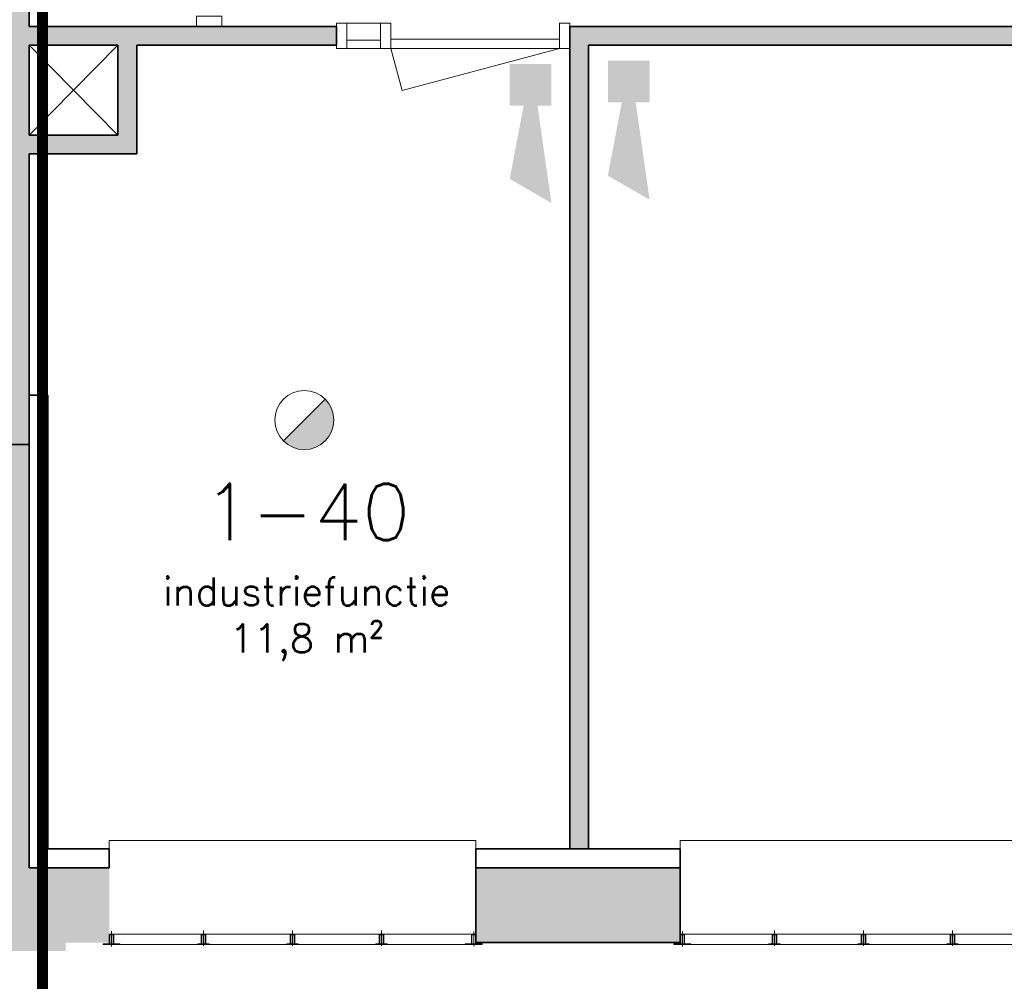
# Model space of a CAD drawing. Header units: millimetres. Extents: x -13022 to 1371524, y -38729 to 632593.
# Tile 281 of 381: x 651639 to 656899, y 572176 to 577311. Entities that reach past the tile are written whole.
import ezdxf

# ---------------------------------------------------------------- set-up
doc = ezdxf.new("R2010")
doc.units = ezdxf.units.MM
doc.header["$LTSCALE"] = 35
doc.linetypes.add('AI9-LType1', pattern=[1.69333, 0.846665, -0.846665])
for name, color, linetype, lineweight in [('A LIJN 1', 1, 'Continuous', 20), ('A LIJN 2', 2, 'Continuous', 35), ('A LIJN 5', 5, 'Continuous', 13), ('A LIJN 9', 252, 'Continuous', 18), ('Al65----_beveiliging-inst', 92, 'Continuous', 9), ('B95 tekst', 7, 'Continuous', 25), ('brandveiligheid voorzieningen', 10, 'Continuous', 9)]:
    doc.layers.add(name, color=color, linetype=linetype, lineweight=lineweight)
doc.styles.add('Algemeen', font='simplex.shx', dxfattribs={"height": 2.5})

# ---------------------------------------------------------------- blocks, each defined once
blk = doc.blocks.new('Brandmelder')
at = {"layer": 'brandveiligheid voorzieningen'}
blk.add_hatch(color=256, dxfattribs=at).paths.add_polyline_path([(76.61761215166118, -89.8017357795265, 0.198912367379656), (75.84758572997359, -87.94272754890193), (72.12956926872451, -91.66074401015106, 0.6681786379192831)])
blk.add_line((72.12956926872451, -91.66074401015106), (75.84758572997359, -87.94272754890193), dxfattribs=at)
blk.add_circle((73.98857749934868, -89.8017357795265), 2.629034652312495, dxfattribs=at)
blk = doc.blocks.new('Signaalgever (akoestisch)')
at = {"layer": 'Al65----_beveiliging-inst', "color": 10, "linetype": 'Continuous'}
for points in [[(3.712956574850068, 0), (3.712956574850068, 3.712956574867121), (0, 0), (0, 3.712956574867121)], [(10.23284543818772, 0), (12.37652191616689, 3.712956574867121), (3.712956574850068, 1.237652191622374), (3.712956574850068, 2.475304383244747)]]:
    blk.add_solid(points, dxfattribs=at)

msp = doc.modelspace()

# ---------------------------------------------------------------- hatches: boundary and pattern name
at = {"layer": 'A LIJN 2'}
msp.add_hatch(color=256, dxfattribs=at).paths.add_polyline_path([(651219.1393017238, 572337.8618279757), (651884.1401886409, 572337.8618279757), (651884.1401886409, 572382.8619036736), (652117.1418976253, 572382.8619036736), (652117.1418976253, 572782.8619000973), (651689.138739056, 572782.863808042), (651689.138739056, 575042.7346441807), (651689.1392826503, 575042.7346441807), (651689.1392826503, 575042.7348825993), (651219.1393017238, 575042.7329746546), (651219.1393017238, 575042.7329746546), (651219.1388725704, 575042.7329746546), (651219.1388725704, 575042.7329746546), (651219.1393017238, 575042.7329746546), (651219.1393017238, 575042.7324984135), (651369.1368603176, 575042.7324984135), (651369.1368603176, 574477.8611997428), (651219.1393017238, 574477.8611997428)])
at = {"layer": 'A LIJN 9', "ltscale": 0.1}
h = msp.add_hatch(color=256, dxfattribs=at)
h.dxf.hatch_style = 1
h.paths.add_polyline_path([(651689.1388630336, 581837.8618840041), (648638.6829113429, 581837.8599766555), (648638.6829113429, 581607.8604397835), (651309.1388725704, 581607.8623471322), (651309.1389011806, 575042.5751421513), (651539.1389202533, 575042.671827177), (651539.1388630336, 581607.8623471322), (651589.1388725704, 581607.8623471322), (651589.1388725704, 575042.6928456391), (651689.1388630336, 575042.7348825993), (651689.1388630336, 575306.862131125), (651689.1388630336, 576594.8619703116), (652264.1388058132, 576594.8619703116), (652264.1388058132, 577174.8618815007), (653332.1246742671, 577174.8618815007), (653332.1246742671, 577274.8617837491), (651689.1388630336, 577274.8617837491), (651689.1388630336, 581607.8623471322)])
h.paths.add_polyline_path([(651689.1388630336, 577174.8618815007), (652164.1387772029, 577174.8618815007), (652164.1387772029, 576694.861873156), (651689.1388630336, 576694.861873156)], flags=16)
h = msp.add_hatch(color=256, dxfattribs=at)
h.dxf.hatch_style = 1
h.paths.add_polyline_path([(659324.1248821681, 577274.8617837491), (654577.1388363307, 577274.8617837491), (654577.1388363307, 577174.8618815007), (654577.1388363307, 572882.862100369), (654677.1387409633, 572882.862100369), (654677.1387409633, 577174.8618815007), (659324.1248821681, 577174.8618815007)])
h = msp.add_hatch(color=256, dxfattribs=at)
h.dxf.hatch_style = 1
h.paths.add_polyline_path([(655167.137787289, 572782.8620789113), (654076.1417793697, 572782.8620789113), (654076.1417793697, 572382.8620818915), (655167.137787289, 572382.8620818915)])
h.paths.add_polyline_path([(658217.1407722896, 572782.8620789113), (657126.1445259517, 572782.8620789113), (657126.1445259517, 572382.8620818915), (658217.1407722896, 572382.8620818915)])

# ---------------------------------------------------------------- linework, layer by layer
at = {"layer": 'A LIJN 1', "linetype": 'Continuous'}
for p, q in [((652164.1388439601, 576694.861873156), (651689.1388630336, 577174.8618815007)), ((652164.1388439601, 577174.8618815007), (651689.1388630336, 576694.861873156))]:
    msp.add_line(p, q, dxfattribs=at)
at = {"layer": 'A LIJN 2'}
for p, q in [((651689.1388630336, 577274.8617837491), (651689.1388630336, 581607.8623471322)), ((651689.1388630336, 577274.8617837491), (653332.1246742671, 577274.8617837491)), ((653332.1246742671, 577274.8617837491), (653332.1246742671, 577174.8618815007)), ((654577.1388363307, 577274.8617837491), (659324.1248821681, 577274.8617837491)), ((654577.1388363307, 577274.8617837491), (654577.1388363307, 577174.8618815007)), ((651689.1388630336, 577174.8618815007), (652164.1387772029, 577174.8618815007)), ((651689.1388630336, 576694.861873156), (651689.1388630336, 577174.8618815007)), ((652164.1387772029, 577174.8618815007), (652164.1387772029, 576694.861873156)), ((652264.1388058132, 577174.8618815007), (653332.1246742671, 577174.8618815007)), ((652264.1388058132, 577174.8618815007), (652264.1388058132, 576594.8619703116)), ((654577.1388363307, 577174.8618815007), (654577.1388363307, 572882.862100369)), ((654677.1387409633, 577174.8618815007), (654677.1387409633, 572882.862100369)), ((654677.1387409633, 577174.8618815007), (659324.1248821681, 577174.8618815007)), ((652164.1387772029, 576694.861873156), (651689.1388630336, 576694.861873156)), ((651689.1388630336, 575042.7348825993), (651689.1388630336, 576594.8619703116)), ((652264.1388058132, 576594.8619703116), (651689.1388630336, 576594.8619703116)), ((651689.1388630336, 575306.862131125), (651689.1388630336, 572782.8640762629)), ((651789.1388534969, 575306.862131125), (651689.1388630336, 575306.862131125)), ((651789.1388534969, 575306.862131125), (651789.1388534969, 572882.8640679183)), ((651789.1388534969, 572882.8640679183), (652117.1418308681, 572882.8640679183)), ((652117.1418308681, 572882.8640679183), (652117.1418308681, 572782.8640762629)), ((654076.1417793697, 572882.862100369), (655167.137787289, 572882.862100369)), ((654076.1417793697, 572782.8620789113), (654076.1417793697, 572882.862100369)), ((655167.137787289, 572782.8620789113), (655167.137787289, 572882.862100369)), ((651689.1388630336, 572782.8640762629), (652117.1418308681, 572782.8640762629)), ((654076.1417793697, 572782.8620789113), (655167.137787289, 572782.8620789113)), ((654076.1417793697, 572382.8620818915), (654076.1417793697, 572782.8620789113)), ((655167.137787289, 572382.8620818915), (655167.137787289, 572782.8620789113)), ((654076.1417793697, 572382.8620818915), (655167.137787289, 572382.8620818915))]:
    msp.add_line(p, q, dxfattribs=at)
at = {"layer": 'A LIJN 2', "ltscale": 0.1}
msp.add_line((651309.1389011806, 575042.5751421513), (651689.1388630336, 575042.7348825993), dxfattribs=at)
at = {"layer": 'A LIJN 5', "linetype": 'Continuous'}
for p, q in [((653387.1287941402, 577292.3593232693), (653567.1329140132, 577292.3593232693)), ((653567.1329140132, 577202.3625103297), (653387.1287941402, 577202.3625103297)), ((654522.1347164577, 577207.3640552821), (653622.1332096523, 577207.3640552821)), ((653387.1287941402, 577157.3643419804), (653567.1329140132, 577157.3648188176)), ((653622.1332096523, 577157.3724482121), (653682.4206852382, 576932.3630122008)), ((653622.1332096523, 577157.3648188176), (654522.1347164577, 577157.3648188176)), ((653682.4206852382, 576932.3630122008), (654522.1347164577, 577157.3648188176)), ((654076.1417793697, 572927.8620568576), (652117.1418308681, 572927.8620568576)), ((652117.1418308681, 572782.8620789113), (652117.1418308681, 572927.8620568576)), ((654076.1417793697, 572882.862100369), (654076.1417793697, 572927.8620568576)), ((655167.1447014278, 572882.862100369), (655167.1447014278, 572927.8620568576)), ((655167.1447014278, 572927.8620568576), (657126.1430954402, 572927.8620568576)), ((652129.142935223, 572444.7477356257), (652129.142935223, 572362.4055895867)), ((652621.1397480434, 572365.4363665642), (652621.1397480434, 572447.3054901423)), ((653096.6417526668, 572365.4363665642), (653096.6417526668, 572447.3054901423)), ((653572.1437477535, 572365.4363665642), (653572.1437477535, 572447.3054901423)), ((655179.1464447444, 572444.7477356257), (655179.1464447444, 572362.4055895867)), ((655671.1432003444, 572365.4363665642), (655671.1432003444, 572447.3054901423)), ((656146.6452049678, 572365.4363665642), (656146.6452049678, 572447.3054901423)), ((656622.1467422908, 572365.4363665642), (656622.1467422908, 572447.3054901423)), ((652141.1439632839, 572427.8619787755), (652609.1387104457, 572427.8619787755)), ((652633.140785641, 572427.8619787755), (653084.6407055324, 572427.8619787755)), ((653108.6427807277, 572427.8619787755), (653560.1427101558, 572427.8619787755)), ((653584.1447853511, 572427.8619787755), (654052.1394657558, 572427.8619787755)), ((653584.1447853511, 572427.8619787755), (654052.1394657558, 572427.8619787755)), ((654064.1405033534, 572443.1264892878), (654064.1405033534, 572364.6467242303)), ((654064.1405033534, 572443.1264892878), (654064.1405033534, 572364.6467242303)), ((655191.1474918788, 572427.8619787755), (655659.1497921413, 572427.8619787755)), ((655683.1442474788, 572427.8619787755), (656134.6441769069, 572427.8619787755)), ((656158.6462425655, 572427.8619787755), (656610.1456951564, 572427.8619787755)), ((656634.1477703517, 572427.8619787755), (657102.1424507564, 572427.8619787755)), ((652174.1410946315, 572372.8616747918), (652591.1409687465, 572372.8616747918)), ((653066.6429733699, 572372.8616747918), (652651.1385273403, 572372.8616747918)), ((653542.137339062, 572372.8616747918), (653126.6405319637, 572372.8616747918)), ((654019.1423344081, 572372.8616747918), (653602.1425270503, 572372.8616747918)), ((654019.1423344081, 572372.8616747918), (653602.1425270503, 572372.8616747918)), ((655224.1446232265, 572372.8616747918), (655641.1444210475, 572372.8616747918)), ((656116.646425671, 572372.8616747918), (655701.1496185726, 572372.8616747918)), ((656592.147962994, 572372.8616747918), (656176.6435074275, 572372.8616747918)), ((657069.1453194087, 572372.8616747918), (656652.145512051, 572372.8616747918))]:
    msp.add_line(p, q, dxfattribs=at)
for points in [[(652718.142607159, 577329.8654255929), (652718.142607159, 577274.8613069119), (652583.148100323, 577274.8613069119), (652583.148100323, 577329.8654255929)], [(653332.1246742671, 577292.3593232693), (653387.1287941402, 577292.3593232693), (653387.1287941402, 577157.3648188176), (653332.1246742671, 577157.3648188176)], [(653567.1329140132, 577292.3593232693), (653622.1370243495, 577292.3593232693), (653622.1370243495, 577157.3648188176), (653567.1329140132, 577157.3648188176)], [(654522.138531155, 577292.3593232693), (654577.1388363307, 577292.3593232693), (654577.1388363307, 577157.3648188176), (654522.138531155, 577157.3648188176)], [(652120.1402496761, 572375.8619341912), (652138.1379818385, 572375.8619341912), (652138.1379818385, 572424.8617193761), (652120.1402496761, 572424.8617193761)], [(652612.144691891, 572375.8619341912), (652630.1424335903, 572375.8619341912), (652630.1424335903, 572424.8617193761), (652612.144691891, 572424.8617193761)], [(653087.6390575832, 572375.8619341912), (653105.6444286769, 572375.8619341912), (653105.6444286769, 572424.8617193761), (653087.6390575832, 572424.8617193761)], [(653563.1410622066, 572375.8619341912), (653581.1388134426, 572375.8619341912), (653581.1388134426, 572424.8617193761), (653563.1410622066, 572424.8617193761)], [(655662.1481441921, 572375.8619341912), (655680.145895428, 572375.8619341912), (655680.145895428, 572424.8617193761), (655662.1481441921, 572424.8617193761)], [(656137.6501583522, 572375.8619341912), (656155.6478905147, 572375.8619341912), (656155.6478905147, 572424.8617193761), (656137.6501583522, 572424.8617193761)], [(656613.1440472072, 572375.8619341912), (656631.149418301, 572375.8619341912), (656631.149418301, 572424.8617193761), (656613.1440472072, 572424.8617193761)]]:
    msp.add_3dface(points, dxfattribs=at)
for points, invisible_edges in [([(652120.1402496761, 572424.8617193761), (652117.1418976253, 572427.8619787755), (652117.1418976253, 572375.8619341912)], 13), ([(652141.1439632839, 572427.8619787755), (652117.1418976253, 572427.8619787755), (652138.1379818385, 572424.8617193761)], 14), ([(652120.1402496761, 572424.8617193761), (652138.1379818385, 572424.8617193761), (652117.1418976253, 572427.8619787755)], 14), ([(652120.1402496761, 572424.8617193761), (652117.1418976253, 572375.8619341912), (652120.1402496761, 572375.8619341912)], 3), ([(652141.1439632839, 572375.8619341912), (652141.1439632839, 572427.8619787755), (652138.1379818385, 572424.8617193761)], 14), ([(652138.1379818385, 572424.8617193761), (652138.1379818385, 572375.8619341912), (652141.1439632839, 572375.8619341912)], 14), ([(652633.140785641, 572427.8619787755), (652609.1387104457, 572427.8619787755), (652612.144691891, 572424.8617193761)], 14), ([(652609.1387104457, 572427.8619787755), (652609.1387104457, 572375.8619341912), (652612.144691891, 572424.8617193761)], 14), ([(652612.144691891, 572375.8619341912), (652612.144691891, 572424.8617193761), (652609.1387104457, 572375.8619341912)], 14), ([(652630.1424335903, 572424.8617193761), (652633.140785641, 572427.8619787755), (652612.144691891, 572424.8617193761)], 3), ([(652633.140785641, 572375.8619341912), (652633.140785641, 572427.8619787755), (652630.1424335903, 572424.8617193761)], 14), ([(652633.140785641, 572375.8619341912), (652630.1424335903, 572424.8617193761), (652630.1424335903, 572375.8619341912)], 13), ([(653108.6427807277, 572427.8619787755), (653084.6407055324, 572427.8619787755), (653087.6390575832, 572424.8617193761)], 14), ([(653084.6407055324, 572427.8619787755), (653084.6407055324, 572375.8619341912), (653087.6390575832, 572424.8617193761)], 14), ([(653084.6407055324, 572375.8619341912), (653087.6390575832, 572375.8619341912), (653087.6390575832, 572424.8617193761)], 13), ([(653105.6444286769, 572424.8617193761), (653108.6427807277, 572427.8619787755), (653087.6390575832, 572424.8617193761)], 3), ([(653108.6427807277, 572375.8619341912), (653108.6427807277, 572427.8619787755), (653105.6444286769, 572424.8617193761)], 14), ([(653108.6427807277, 572375.8619341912), (653105.6444286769, 572424.8617193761), (653105.6444286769, 572375.8619341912)], 13), ([(653563.1410622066, 572424.8617193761), (653581.1388134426, 572424.8617193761), (653560.1427101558, 572427.8619787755)], 14), ([(653560.1427101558, 572427.8619787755), (653560.1427101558, 572375.8619341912), (653563.1410622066, 572424.8617193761)], 14), ([(653584.1447853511, 572427.8619787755), (653560.1427101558, 572427.8619787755), (653581.1388134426, 572424.8617193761)], 14), ([(653560.1427101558, 572375.8619341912), (653563.1410622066, 572375.8619341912), (653563.1410622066, 572424.8617193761)], 13), ([(653584.1447853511, 572375.8619341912), (653584.1447853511, 572427.8619787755), (653581.1388134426, 572424.8617193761)], 14), ([(653584.1447853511, 572375.8619341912), (653581.1388134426, 572424.8617193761), (653581.1388134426, 572375.8619341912)], 13), ([(654052.1394657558, 572427.8619787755), (654052.1394657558, 572375.8619341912), (654055.1378178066, 572424.8617193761)], 14), ([(654076.1415409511, 572427.8619787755), (654052.1394657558, 572427.8619787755), (654055.1378178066, 572424.8617193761)], 14), ([(654076.1415409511, 572427.8619787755), (654052.1394657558, 572427.8619787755), (654073.1431889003, 572424.8617193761)], 14), ([(654055.1378178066, 572424.8617193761), (654073.1431889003, 572424.8617193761), (654052.1394657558, 572427.8619787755)], 14), ([(654052.1394657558, 572427.8619787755), (654052.1394657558, 572375.8619341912), (654055.1378178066, 572424.8617193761)], 14), ([(654052.1394657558, 572375.8619341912), (654055.1378178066, 572375.8619341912), (654055.1378178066, 572424.8617193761)], 13), ([(654052.1394657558, 572375.8619341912), (654055.1378178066, 572375.8619341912), (654055.1378178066, 572424.8617193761)], 13), ([(654073.1431889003, 572424.8617193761), (654076.1415409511, 572427.8619787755), (654055.1378178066, 572424.8617193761)], 3), ([(654073.1431889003, 572424.8617193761), (654076.1415409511, 572375.8619341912), (654076.1415409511, 572427.8619787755)], 13), ([(654076.1415409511, 572375.8619341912), (654076.1415409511, 572427.8619787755), (654073.1431889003, 572424.8617193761)], 14), ([(654073.1431889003, 572424.8617193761), (654073.1431889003, 572375.8619341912), (654076.1415409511, 572375.8619341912)], 14), ([(654076.1415409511, 572375.8619341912), (654073.1431889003, 572424.8617193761), (654073.1431889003, 572375.8619341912)], 13), ([(655167.1454166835, 572427.8619787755), (655167.1454166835, 572375.8619341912), (655170.1437687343, 572424.8617193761)], 14), ([(655191.1474918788, 572427.8619787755), (655167.1454166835, 572427.8619787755), (655170.1437687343, 572424.8617193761)], 14), ([(655167.1454166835, 572375.8619341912), (655170.1437687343, 572375.8619341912), (655170.1437687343, 572424.8617193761)], 13), ([(655170.1437687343, 572424.8617193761), (655188.149139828, 572424.8617193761), (655191.1474918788, 572427.8619787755)], 14), ([(655191.1474918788, 572375.8619341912), (655191.1474918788, 572427.8619787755), (655188.149139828, 572424.8617193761)], 14), ([(655191.1474918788, 572375.8619341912), (655188.149139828, 572424.8617193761), (655188.149139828, 572375.8619341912)], 13), ([(655683.1442474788, 572427.8619787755), (655659.1497921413, 572427.8619787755), (655662.1481441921, 572424.8617193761)], 14), ([(655659.1497921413, 572427.8619787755), (655659.1497921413, 572375.8619341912), (655662.1481441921, 572424.8617193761)], 14), ([(655659.1497921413, 572375.8619341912), (655662.1481441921, 572375.8619341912), (655662.1481441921, 572424.8617193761)], 13), ([(655680.145895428, 572424.8617193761), (655683.1442474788, 572427.8619787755), (655662.1481441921, 572424.8617193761)], 3), ([(655683.1442474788, 572375.8619341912), (655683.1442474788, 572427.8619787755), (655680.145895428, 572424.8617193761)], 14), ([(655683.1442474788, 572375.8619341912), (655680.145895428, 572424.8617193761), (655680.145895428, 572375.8619341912)], 13), ([(656134.6441769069, 572427.8619787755), (656134.6441769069, 572375.8619341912), (656137.6501583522, 572424.8617193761)], 14), ([(656158.6462425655, 572427.8619787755), (656134.6441769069, 572427.8619787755), (656137.6501583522, 572424.8617193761)], 14), ([(656137.6501583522, 572375.8619341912), (656137.6501583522, 572424.8617193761), (656134.6441769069, 572375.8619341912)], 14), ([(656158.6462425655, 572427.8619787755), (656137.6501583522, 572424.8617193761), (656155.6478905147, 572424.8617193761)], 13), ([(656158.6462425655, 572375.8619341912), (656158.6462425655, 572427.8619787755), (656155.6478905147, 572424.8617193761)], 14), ([(656155.6478905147, 572424.8617193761), (656155.6478905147, 572375.8619341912), (656158.6462425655, 572375.8619341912)], 14), ([(656613.1440472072, 572424.8617193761), (656610.1456951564, 572427.8619787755), (656610.1456951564, 572375.8619341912)], 13), ([(656613.1440472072, 572424.8617193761), (656634.1477703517, 572427.8619787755), (656610.1456951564, 572427.8619787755)], 13), ([(656613.1440472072, 572424.8617193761), (656610.1456951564, 572375.8619341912), (656613.1440472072, 572375.8619341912)], 3), ([(656631.149418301, 572424.8617193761), (656634.1477703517, 572427.8619787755), (656613.1440472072, 572424.8617193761)], 3), ([(656631.149418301, 572424.8617193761), (656634.1477703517, 572375.8619341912), (656634.1477703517, 572427.8619787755)], 13), ([(656631.149418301, 572424.8617193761), (656631.149418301, 572375.8619341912), (656634.1477703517, 572375.8619341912)], 14), ([(652084.1447662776, 572372.8616747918), (652174.1410946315, 572372.8616747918), (652138.1379818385, 572375.8619341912)], 14), ([(652084.1447662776, 572372.8616747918), (652138.1379818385, 572375.8619341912), (652120.1402496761, 572375.8619341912)], 13), ([(652084.1447662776, 572372.8616747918), (652117.1418976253, 572375.8619341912), (652084.1447662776, 572375.8619341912)], 1), ([(652174.1410946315, 572372.8616747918), (652174.1410946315, 572375.8619341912), (652141.1439632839, 572375.8619341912)], 12), ([(652609.1387104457, 572375.8619341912), (652591.1409687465, 572375.8619341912), (652591.1409687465, 572372.8616747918)], 12), ([(652651.1385273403, 572372.8616747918), (652612.144691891, 572375.8619341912), (652591.1409687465, 572372.8616747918)], 3), ([(652651.1385273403, 572372.8616747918), (652630.1424335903, 572375.8619341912), (652612.144691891, 572375.8619341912)], 13), ([(652651.1385273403, 572372.8616747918), (652651.1385273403, 572375.8619341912), (652633.140785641, 572375.8619341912)], 12), ([(653084.6407055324, 572375.8619341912), (653066.6429733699, 572375.8619341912), (653066.6429733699, 572372.8616747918)], 12), ([(653087.6390575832, 572375.8619341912), (653066.6429733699, 572372.8616747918), (653105.6444286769, 572375.8619341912)], 3), ([(653126.6405319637, 572372.8616747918), (653105.6444286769, 572375.8619341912), (653066.6429733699, 572372.8616747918)], 3), ([(653108.6427807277, 572375.8619341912), (653126.6405319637, 572372.8616747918), (653126.6405319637, 572375.8619341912)], 1), ([(653560.1427101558, 572375.8619341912), (653542.137339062, 572375.8619341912), (653542.137339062, 572372.8616747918)], 12), ([(653542.137339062, 572372.8616747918), (653602.1425270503, 572372.8616747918), (653563.1410622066, 572375.8619341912)], 14), ([(653602.1425270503, 572372.8616747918), (653581.1388134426, 572375.8619341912), (653563.1410622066, 572375.8619341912)], 13), ([(653602.1425270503, 572375.8619341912), (653584.1447853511, 572375.8619341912), (653602.1425270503, 572372.8616747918)], 2), ([(654055.1378178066, 572375.8619341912), (654019.1423344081, 572372.8616747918), (654073.1431889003, 572375.8619341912)], 3), ([(654019.1423344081, 572372.8616747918), (654109.1386722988, 572372.8616747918), (654073.1431889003, 572375.8619341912)], 14), ([(654052.1394657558, 572375.8619341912), (654019.1423344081, 572375.8619341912), (654019.1423344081, 572372.8616747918)], 12), ([(654019.1423344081, 572372.8616747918), (654052.1394657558, 572375.8619341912), (654019.1423344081, 572375.8619341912)], 1), ([(654019.1423344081, 572372.8616747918), (654109.1386722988, 572372.8616747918), (654055.1378178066, 572375.8619341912)], 14), ([(654109.1386722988, 572372.8616747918), (654073.1431889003, 572375.8619341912), (654055.1378178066, 572375.8619341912)], 13), ([(654109.1386722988, 572372.8616747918), (654109.1386722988, 572375.8619341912), (654076.1415409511, 572375.8619341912)], 12), ([(654076.1415409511, 572375.8619341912), (654109.1386722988, 572372.8616747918), (654109.1386722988, 572375.8619341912)], 1), ([(655134.1482853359, 572372.8616747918), (655167.1454166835, 572375.8619341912), (655134.1482853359, 572375.8619341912)], 1), ([(655134.1482853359, 572372.8616747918), (655224.1446232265, 572372.8616747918), (655170.1437687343, 572375.8619341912)], 14), ([(655170.1437687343, 572375.8619341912), (655224.1446232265, 572372.8616747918), (655188.149139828, 572375.8619341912)], 3), ([(655224.1446232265, 572375.8619341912), (655191.1474918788, 572375.8619341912), (655224.1446232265, 572372.8616747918)], 2), ([(655659.1497921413, 572375.8619341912), (655641.1444210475, 572375.8619341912), (655641.1444210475, 572372.8616747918)], 12), ([(655662.1481441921, 572375.8619341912), (655641.1444210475, 572372.8616747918), (655680.145895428, 572375.8619341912)], 3), ([(655701.1496185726, 572372.8616747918), (655680.145895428, 572375.8619341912), (655641.1444210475, 572372.8616747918)], 3), ([(655701.1496185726, 572372.8616747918), (655701.1496185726, 572375.8619341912), (655683.1442474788, 572375.8619341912)], 12), ([(656116.646425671, 572372.8616747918), (656176.6435074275, 572372.8616747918), (656137.6501583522, 572375.8619341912)], 14), ([(656134.6441769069, 572375.8619341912), (656116.646425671, 572375.8619341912), (656116.646425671, 572372.8616747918)], 12), ([(656137.6501583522, 572375.8619341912), (656176.6435074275, 572372.8616747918), (656155.6478905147, 572375.8619341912)], 3), ([(656176.6435074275, 572375.8619341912), (656158.6462425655, 572375.8619341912), (656176.6435074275, 572372.8616747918)], 2), ([(656592.147962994, 572372.8616747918), (656631.149418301, 572375.8619341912), (656613.1440472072, 572375.8619341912)], 13), ([(656610.1456951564, 572375.8619341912), (656592.147962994, 572375.8619341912), (656592.147962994, 572372.8616747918)], 12), ([(656652.145512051, 572372.8616747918), (656631.149418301, 572375.8619341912), (656592.147962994, 572372.8616747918)], 3), ([(656652.145512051, 572372.8616747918), (656652.145512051, 572375.8619341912), (656634.1477703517, 572375.8619341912)], 12)]:
    msp.add_3dface(points, dxfattribs=dict(at, invisible_edges=invisible_edges))
at = {"layer": 'Al65----_beveiliging-inst', "color": 92, "linetype": 'AI9-LType1', "lineweight": 0, "ltscale": 0.1, "const_width": 60, "flags": 128}
msp.add_lwpolyline([(647980.990466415, 602469.1428219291), (649488.3055088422, 601220.2624264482), (649488.3055088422, 583726.2646089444), (651761.1717607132, 583726.2646089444), (651761.1717607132, 570662.8386910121)], dxfattribs=at)

# ---------------------------------------------------------------- block references
at = {"ltscale": 0.1, "xscale": 60, "yscale": 60, "zscale": 60, "rotation": 270}
for p in [(654256.6544273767, 577074.8619786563), (654781.0610845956, 577092.3590413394)]:
    msp.add_blockref('Signaalgever (akoestisch)', p, dxfattribs=at)
at = {"layer": 'Al65----_beveiliging-inst', "xscale": 60, "yscale": 60, "zscale": 60}
msp.add_blockref('Brandmelder', (648719.9391499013, 580561.3493565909), dxfattribs=at)

# ---------------------------------------------------------------- texts
at = {"layer": 'B95 tekst', "insert": (653172.410294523, 574832.738100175), "char_height": 300, "width": 4383.912724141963, "attachment_point": 2, "style": 'Algemeen'}
msp.add_mtext('\\pt3600;1-40\\P{\\H0.5x;\\C1;industriefunctie\\P\\ptz;\\C256;11,8 m²}', dxfattribs=at)

doc.saveas('drawing.dxf')
